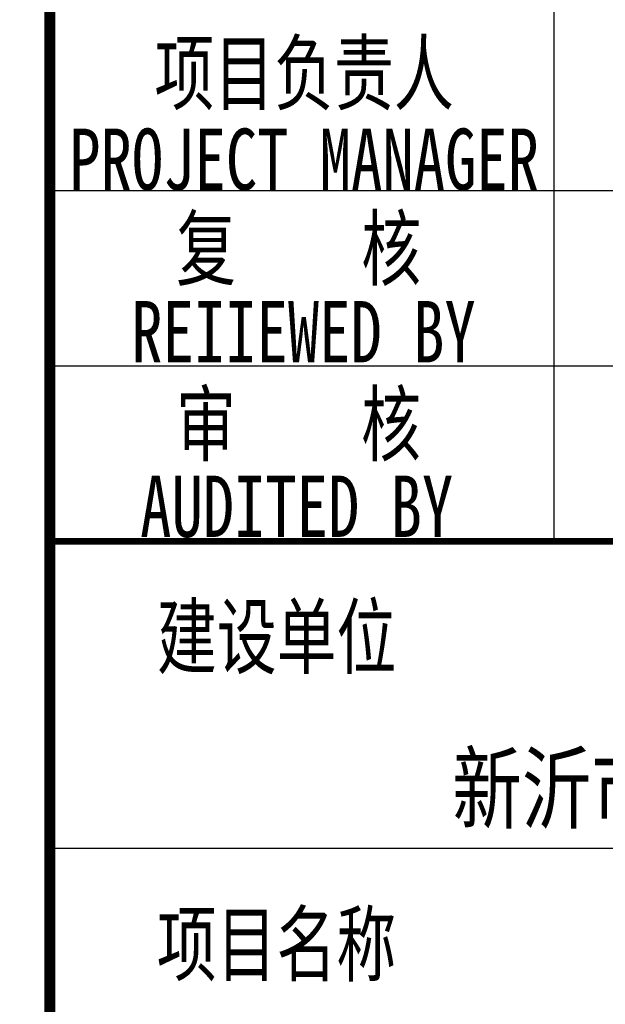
# Model space of a CAD drawing. Extents: x -302077 to 107904, y -9283 to 295706.
# Tile 287 of 297: x 101166 to 103838, y 244794 to 249285. Entities that reach past the tile are written whole.
import ezdxf
from ezdxf.enums import TextEntityAlignment as Align

# ---------------------------------------------------------------- set-up
doc = ezdxf.new("R2010")
doc.units = 0
doc.header["$LTSCALE"] = 500
doc.header["$MEASUREMENT"] = 0
doc.layers.get('0').update_dxf_attribs({"linetype": 'CONTINUOUS'})
doc.layers.add('PUB_TITLE', color=4, linetype='CONTINUOUS')
doc.layers.add('TK', color=7, linetype='CONTINUOUS')
doc.styles.add('-宋体', font='txt', dxfattribs={"width": 0.8})
doc.styles.add('TKHZ1', font='txt', dxfattribs={"width": 0.8})

# ---------------------------------------------------------------- blocks, each defined once
blk = doc.blocks.new('wrtgtg')
at = {"layer": 'PUB_TITLE'}
for p, q in [((4504.3, 4748.3), (4504.3, 11158.8)), ((2204.3, 6358.8), (7804.3, 6358.8)), ((2204.3, 5558.8), (7804.3, 5558.8)), ((2204.3, 4758.8), (7804.3, 4758.8)), ((2204.3, 4758.8), (7804.3, 4758.8)), ((2204.3, 3358.8), (7804.3, 3358.8))]:
    blk.add_line(p, q, dxfattribs=at)
for points, const_width in [([(2204.3, -4841.2), (2204.3, 52558.8)], 50), ([(2204.3, 4758.8), (7804.3, 4758.8)], 29.7)]:
    blk.add_lwpolyline(points, dxfattribs=dict(at, const_width=const_width))
at = {"layer": 'TK', "style": '-宋体', "width": 0.75}
for s, p in [('项目负责人', (3363.7, 6899.7)), ('PROJECT MANAGER', (3363.7, 6501.3)), ('复    核', (3338.9, 6100.3)), ('REIIEWED BY', (3361, 5714.8)), ('审    核', (3337.8, 5300.3)), ('AUDITED BY', (3329.9, 4916.3))]:
    blk.add_text(s, height=280, dxfattribs=at).set_placement(p, align=Align.MIDDLE)
for s, p in [('建设单位', (2692.5, 4183.8)), ('项目名称', (2692, 2782.2))]:
    blk.add_text(s, height=280, dxfattribs=at).set_placement(p)
at = {"layer": 'TK', "style": 'TKHZ1', "width": 0.8}
blk.add_text('新沂市水利局', height=304.92, dxfattribs=at).set_placement((4991, 3479.3), align=Align.CENTER)

msp = doc.modelspace()

# ---------------------------------------------------------------- block references
msp.add_blockref('wrtgtg', (99100.057, 242147.088))

doc.saveas('drawing.dxf')
